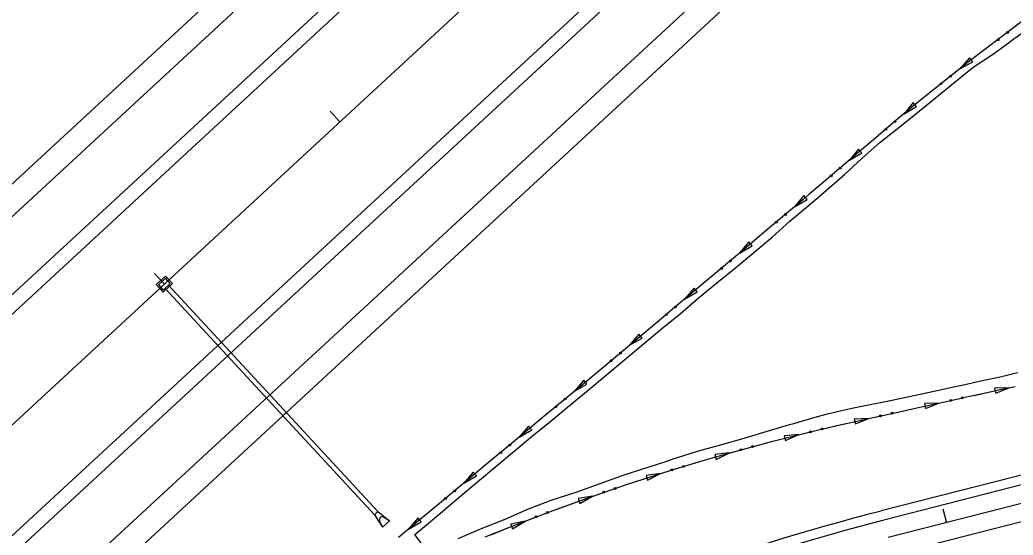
# Model space of a CAD drawing. Extents: x 1611108 to 1749517, y 619561 to 797725.
# Drawn here: x 1727640.7 to 1728056, y 771827.7 to 772043.2 of the extents above; entities that cross this region are included whole.
import ezdxf

# ---------------------------------------------------------------- set-up
doc = ezdxf.new("R2010")
doc.units = 0
for name, color, linetype in [('R_Ditch', 7, 'Continuous'), ('R_Drainage', 7, 'Continuous'), ('R_Horz Alg', 7, 'Continuous'), ('R_Horz Alg Stationing', 7, 'Continuous'), ('R_Proposed Const Limits', 7, 'Continuous'), ('R_Proposed Road', 7, 'Continuous')]:
    doc.layers.add(name, color=color, linetype=linetype)

msp = doc.modelspace()

# ---------------------------------------------------------------- linework, layer by layer
at = {"layer": 'R_Ditch'}
for p, q in [((1728037.84, 772027.35), (1728033.81, 772022.78)), ((1728033.81, 772022.78), (1728039.16, 772025.69)), ((1728039.16, 772025.69), (1728037.84, 772027.35)), ((1728014.3, 772008.63), (1728010.42, 772003.94)), ((1728010.42, 772003.94), (1728015.67, 772007.02)), ((1728015.67, 772007.02), (1728014.3, 772008.63)), ((1727991.43, 771989.16), (1727987.55, 771984.47)), ((1727987.55, 771984.47), (1727992.8, 771987.54)), ((1727992.8, 771987.54), (1727991.43, 771989.16)), ((1727968.53, 771969.73), (1727964.63, 771965.04)), ((1727969.89, 771968.11), (1727968.53, 771969.73)), ((1727964.63, 771965.04), (1727969.89, 771968.11)), ((1727945.58, 771950.35), (1727941.67, 771945.67)), ((1727941.67, 771945.67), (1727946.94, 771948.73)), ((1727946.94, 771948.73), (1727945.58, 771950.35)), ((1727922.59, 771931.02), (1727918.67, 771926.35)), ((1727918.67, 771926.35), (1727923.95, 771929.39)), ((1727923.95, 771929.39), (1727922.59, 771931.02)), ((1727899.56, 771911.74), (1727895.63, 771907.08)), ((1727900.92, 771910.11), (1727899.56, 771911.74)), ((1727895.63, 771907.08), (1727900.92, 771910.11)), ((1727876.49, 771892.5), (1727872.55, 771887.85)), ((1727872.55, 771887.85), (1727877.84, 771890.88)), ((1727877.84, 771890.88), (1727876.49, 771892.5)), ((1728054.37, 771889.37), (1728048.28, 771889.12)), ((1728048.28, 771889.12), (1728048.74, 771887.05)), ((1728048.74, 771887.05), (1728054.37, 771889.37)), ((1728025.03, 771882.93), (1728018.94, 771882.68)), ((1728018.94, 771882.68), (1728019.4, 771880.62)), ((1728019.4, 771880.62), (1728025.03, 771882.93)), ((1727995.69, 771876.5), (1727989.6, 771876.25)), ((1727989.6, 771876.25), (1727990.06, 771874.18)), ((1727990.06, 771874.18), (1727995.69, 771876.5)), ((1727853.39, 771873.3), (1727849.46, 771868.65)), ((1727849.46, 771868.65), (1727854.75, 771871.67)), ((1727854.75, 771871.67), (1727853.39, 771873.3)), ((1727966.43, 771869.72), (1727960.35, 771869.26)), ((1727960.88, 771867.21), (1727966.43, 771869.72)), ((1727960.35, 771869.26), (1727960.88, 771867.21)), ((1727937.39, 771862.05), (1727931.33, 771861.42)), ((1727931.33, 771861.42), (1727931.91, 771859.38)), ((1727931.91, 771859.38), (1727937.39, 771862.05)), ((1727830.3, 771854.09), (1727826.36, 771849.44)), ((1727831.65, 771852.47), (1727830.3, 771854.09)), ((1727908.61, 771853.45), (1727902.57, 771852.65)), ((1727903.2, 771850.64), (1727908.61, 771853.45)), ((1727826.36, 771849.44), (1727831.65, 771852.47)), ((1727902.57, 771852.65), (1727903.2, 771850.64)), ((1727880.12, 771843.94), (1727874.1, 771842.95)), ((1727874.1, 771842.95), (1727874.81, 771840.95)), ((1727874.81, 771840.95), (1727880.12, 771843.94)), ((1727807.2, 771834.89), (1727803.26, 771830.24)), ((1727803.26, 771830.24), (1727808.55, 771833.26)), ((1727808.55, 771833.26), (1727807.2, 771834.89)), ((1727851.94, 771833.54), (1727845.96, 771832.35)), ((1727845.96, 771832.35), (1727846.73, 771830.38)), ((1727846.73, 771830.38), (1727851.94, 771833.54))]:
    msp.add_line(p, q, dxfattribs=at)
for points in [[(1728060.29, 772042.93), (1728053.4, 772037.71), (1728050.48, 772035.51), (1728045.38, 772031.65), (1728037.35, 772025.6), (1728013.83, 772006.85)], [(1728045.71, 772031.91), (1728045.38, 772031.65), (1728037.35, 772025.6), (1728033.81, 772022.78)], [(1728045.74, 772031.93), (1728045.71, 772031.91)], [(1728022.05, 772013.4), (1728013.83, 772006.85), (1728010.42, 772003.94)], [(1728022.08, 772013.43), (1728022.05, 772013.4)], [(1728013.83, 772006.85), (1728006.22, 772000.35), (1727998.6, 771993.86), (1727990.98, 771987.38), (1727983.35, 771980.9), (1727975.72, 771974.43), (1727970.64, 771970.13), (1727968.08, 771967.96), (1727960.43, 771961.49), (1727952.79, 771955.04), (1727945.13, 771948.58), (1727937.47, 771942.14), (1727929.81, 771935.69), (1727922.14, 771929.26), (1727914.47, 771922.83), (1727906.79, 771916.4), (1727899.11, 771909.98), (1727891.42, 771903.56), (1727883.73, 771897.15), (1727876.03, 771890.75), (1727868.33, 771884.34), (1727860.63, 771877.94), (1727852.93, 771871.54), (1727845.24, 771865.14), (1727837.54, 771858.73), (1727829.83, 771852.33), (1727822.14, 771845.93), (1727814.44, 771839.53), (1727806.74, 771833.12), (1727799.04, 771826.72)], [(1727998.97, 771994.18), (1727998.6, 771993.86), (1727990.98, 771987.38), (1727987.55, 771984.47)], [(1727999, 771994.21), (1727998.97, 771994.18)], [(1727976.08, 771974.74), (1727975.72, 771974.43), (1727970.64, 771970.13), (1727968.08, 771967.96), (1727964.63, 771965.04)], [(1727976.11, 771974.76), (1727976.08, 771974.74)], [(1727953.14, 771955.34), (1727952.79, 771955.04), (1727945.13, 771948.58), (1727941.67, 771945.67)], [(1727953.17, 771955.36), (1727953.14, 771955.34)], [(1727930.17, 771935.99), (1727929.81, 771935.69), (1727922.14, 771929.26), (1727918.67, 771926.35)], [(1727930.19, 771936.02), (1727930.17, 771935.99)], [(1727907.15, 771916.7), (1727906.79, 771916.4), (1727899.11, 771909.98), (1727895.63, 771907.08)], [(1727907.17, 771916.72), (1727907.15, 771916.7)], [(1727884.08, 771897.45), (1727883.73, 771897.15), (1727876.03, 771890.75), (1727872.55, 771887.85)], [(1727884.11, 771897.47), (1727884.08, 771897.45)], [(1727835.28, 771826.93), (1727845.1, 771830.88), (1727854.96, 771834.72), (1727864.85, 771838.45), (1727874.79, 771842.07), (1727884.76, 771845.58), (1727894.77, 771848.97), (1727904.81, 771852.25), (1727912.58, 771854.71), (1727914.89, 771855.42), (1727924.99, 771858.48), (1727927.38, 771859.19), (1727935.14, 771861.41), (1727945.31, 771864.22), (1727955.5, 771866.93), (1727963.88, 771869.07), (1727965.72, 771869.53), (1727975.7, 771871.96), (1727975.97, 771872.02), (1727976.18, 771872.07), (1727978.4, 771872.59), (1727978.79, 771872.69), (1727986.23, 771874.4), (1727991.35, 771875.55), (1727996.25, 771876.62), (1728006.03, 771878.77), (1728015.8, 771880.91), (1728025.57, 771883.05), (1728035.05, 771885.13), (1728035.35, 771885.2), (1728045.12, 771887.34), (1728049.3, 771888.26), (1728050.69, 771888.56), (1728054.89, 771889.49), (1728056.9, 771889.92)], [(1728039.72, 771886.16), (1728045.12, 771887.34), (1728049.3, 771888.26), (1728050.69, 771888.56), (1728054.37, 771889.37)], [(1728010.38, 771879.72), (1728015.8, 771880.91), (1728025.03, 771882.93)], [(1728039.68, 771886.15), (1728039.72, 771886.16)], [(1727860.99, 771878.24), (1727860.63, 771877.94), (1727852.93, 771871.54), (1727849.46, 771868.65)], [(1727861.02, 771878.26), (1727860.99, 771878.24)], [(1728010.34, 771879.71), (1728010.38, 771879.72)], [(1727981.06, 771873.21), (1727986.23, 771874.4), (1727991.35, 771875.55), (1727995.69, 771876.5)], [(1727951.9, 771865.97), (1727955.5, 771866.93), (1727963.88, 771869.07), (1727965.72, 771869.53), (1727966.43, 771869.7)], [(1727981.02, 771873.2), (1727981.06, 771873.21)], [(1727951.87, 771865.96), (1727951.9, 771865.97)], [(1727922.98, 771857.87), (1727924.99, 771858.48), (1727927.38, 771859.19), (1727935.14, 771861.41), (1727937.39, 771862.03)], [(1727837.89, 771859.03), (1727837.54, 771858.73), (1727829.83, 771852.33), (1727826.36, 771849.44)], [(1727837.92, 771859.06), (1727837.9, 771859.03)], [(1727922.94, 771857.86), (1727922.98, 771857.87)], [(1727894.34, 771848.83), (1727894.77, 771848.97), (1727904.81, 771852.25), (1727908.61, 771853.45)], [(1727894.3, 771848.81), (1727894.34, 771848.83)], [(1727866, 771838.87), (1727874.79, 771842.07), (1727880.12, 771843.94)], [(1727814.8, 771839.83), (1727814.44, 771839.53), (1727806.74, 771833.12), (1727803.26, 771830.24)], [(1727814.83, 771839.85), (1727814.8, 771839.83)], [(1727865.97, 771838.86), (1727866, 771838.87)], [(1727837.99, 771828.02), (1727845.1, 771830.88), (1727851.94, 771833.54)], [(1727837.96, 771828), (1727837.99, 771828.02)]]:
    msp.add_lwpolyline(points, dxfattribs=at)
for centre in [(1728053.74, 772037.92), (1728049.74, 772034.9), (1728029.92, 772019.63), (1728026, 772016.51), (1728006.63, 772000.66), (1728002.82, 771997.41), (1727979.93, 771977.96), (1727983.75, 771981.2), (1727960.83, 771961.78), (1727957, 771958.55), (1727937.87, 771942.42), (1727934.03, 771939.2), (1727911.02, 771919.89), (1727914.86, 771923.11), (1727891.81, 771903.84), (1727887.97, 771900.64), (1727868.73, 771884.63), (1728029.91, 771884.04), (1728034.81, 771885.12), (1727864.88, 771881.42), (1728000.57, 771877.61), (1728005.47, 771878.68), (1727971.29, 771870.92), (1727976.16, 771872.1), (1727845.63, 771865.42), (1727841.78, 771862.22), (1727942.21, 771863.4), (1727947.04, 771864.72), (1727913.37, 771854.99), (1727918.16, 771856.45), (1727822.54, 771846.22), (1727884.83, 771845.64), (1727889.57, 771847.25), (1727818.68, 771843.01), (1727861.28, 771837.14), (1727856.6, 771835.38)]:
    msp.add_circle(centre, 0.375, dxfattribs=at)
at = {"layer": 'R_Drainage'}
for p, q in [((1727702.85, 771932.25), (1727790.42, 771837.52)), ((1727701.38, 771930.89), (1727788.95, 771836.16)), ((1727790.42, 771837.52), (1727788.95, 771836.16)), ((1727790.42, 771837.52), (1727795.31, 771833.7)), ((1727788.95, 771836.16), (1727792.37, 771830.99)), ((1727792.37, 771830.99), (1727791.12, 771833.65)), ((1727795.31, 771833.7), (1727792.37, 771830.99)), ((1727795.31, 771833.7), (1727792.75, 771835.16))]:
    msp.add_line(p, q, dxfattribs=at)
for points in [[(1727704.53, 771932.89), (1727701.59, 771936.07), (1727697.67, 771932.45), (1727700.61, 771929.27)], [(1727703.59, 771932.93), (1727701.55, 771935.13), (1727698.61, 771932.41), (1727700.65, 771930.21)]]:
    msp.add_lwpolyline(points, close=True, dxfattribs=at)
msp.add_arc((1727792.17, 771834.15), 1.17, 60.2799, 205.2201, dxfattribs=at)
at = {"layer": 'R_Horz Alg'}
for p, q in [((1726122.78, 770473.69), (1737235.67, 780746.34)), ((1728315.85, 771906.78), (1728003.77, 771826.65))]:
    msp.add_line(p, q, dxfattribs=at)
at = {"layer": 'R_Horz Alg Stationing'}
for points in [[(1727770.46, 772004.96), (1727774.53, 772000.55)], [(1727697.03, 771937.08), (1727701.1, 771932.67)], [(1728026.63, 771838.72), (1728028.13, 771832.9)]]:
    msp.add_lwpolyline(points, dxfattribs=at)
at = {"layer": 'R_Proposed Const Limits'}
for points in [[(1728039.39, 772023.4), (1728047.81, 772029.03), (1728053.01, 772032.77), (1728055.97, 772034.93), (1728063, 772039.99)], [(1727811.33, 771820.61), (1727805.82, 771828.03), (1727809.03, 771830.65), (1727816.71, 771837.07), (1727824.37, 771843.51), (1727832.03, 771849.96), (1727839.69, 771856.41), (1727847.38, 771862.81), (1727855.11, 771869.19), (1727862.83, 771875.56), (1727870.56, 771881.94), (1727878.28, 771888.31), (1727885.98, 771894.72), (1727893.65, 771901.16), (1727901.31, 771907.6), (1727908.97, 771914.04), (1727916.82, 771920.29), (1727924.37, 771926.85), (1727932.12, 771933.2), (1727939.88, 771939.53), (1727947.62, 771945.89), (1727955.28, 771952.33), (1727962.71, 771959.03), (1727970.38, 771965.47), (1727972.96, 771967.63), (1727978.04, 771971.91), (1727985.48, 771978.59), (1727992.91, 771985.29), (1728000.35, 771991.97), (1728008.2, 771998.21), (1728016.05, 772004.45), (1728039.39, 772023.4)], [(1727823.95, 771826.31), (1727833.75, 771830.41), (1727843.58, 771834.43), (1727853.33, 771838.66), (1727863.22, 771842.52), (1727873.37, 771845.72), (1727883.35, 771849.32), (1727893.35, 771852.85), (1727903.45, 771856.12), (1727911.22, 771858.65), (1727913.51, 771859.44), (1727923.61, 771862.67), (1727926.03, 771863.31), (1727933.85, 771865.45), (1727944.01, 771868.45), (1727954.17, 771871.42), (1727962.49, 771873.92), (1727964.32, 771874.45), (1727974.25, 771877.26), (1727974.51, 771877.34), (1727974.73, 771877.39), (1727976.94, 771878.01), (1727977.32, 771878.11), (1727984.79, 771879.91), (1727989.95, 771881.02), (1727994.87, 771882.02), (1728004.69, 771883.95), (1728014.48, 771886.04), (1728024.25, 771888.2), (1728033.73, 771890.27), (1728034.03, 771890.34), (1728043.8, 771892.47), (1728047.99, 771893.36), (1728049.38, 771893.65), (1728053.57, 771894.65), (1728055.56, 771895.13), (1728058.02, 771895.7)]]:
    msp.add_lwpolyline(points, dxfattribs=at)
at = {"layer": 'R_Proposed Road'}
for p, q in [((1726991.58, 771377.57), (1728018.03, 772326.41)), ((1726910.49, 771288.99), (1728024.82, 772319.07)), ((1726095.63, 770503.06), (1728041.11, 772301.44)), ((1726099.71, 770498.66), (1728045.18, 772297.04)), ((1726145.86, 770448.72), (1728091.34, 772247.1)), ((1726149.94, 770444.32), (1728095.41, 772242.7)), ((1727151.11, 771337.11), (1728111.7, 772225.07)), ((1727157.9, 771329.77), (1728118.49, 772217.73)), ((1728265.21, 771905.65), (1728000.91, 771837.79)), ((1728266.2, 771901.78), (1728001.91, 771833.92)), ((1728139.93, 771853.87), (1728005.64, 771819.39))]:
    msp.add_line(p, q, dxfattribs=at)
for radius in [966.43, 962.43]:
    msp.add_arc((1728241.26, 770901.72), radius, 104.4, 127.04167, dxfattribs=at)

doc.saveas('drawing.dxf')
